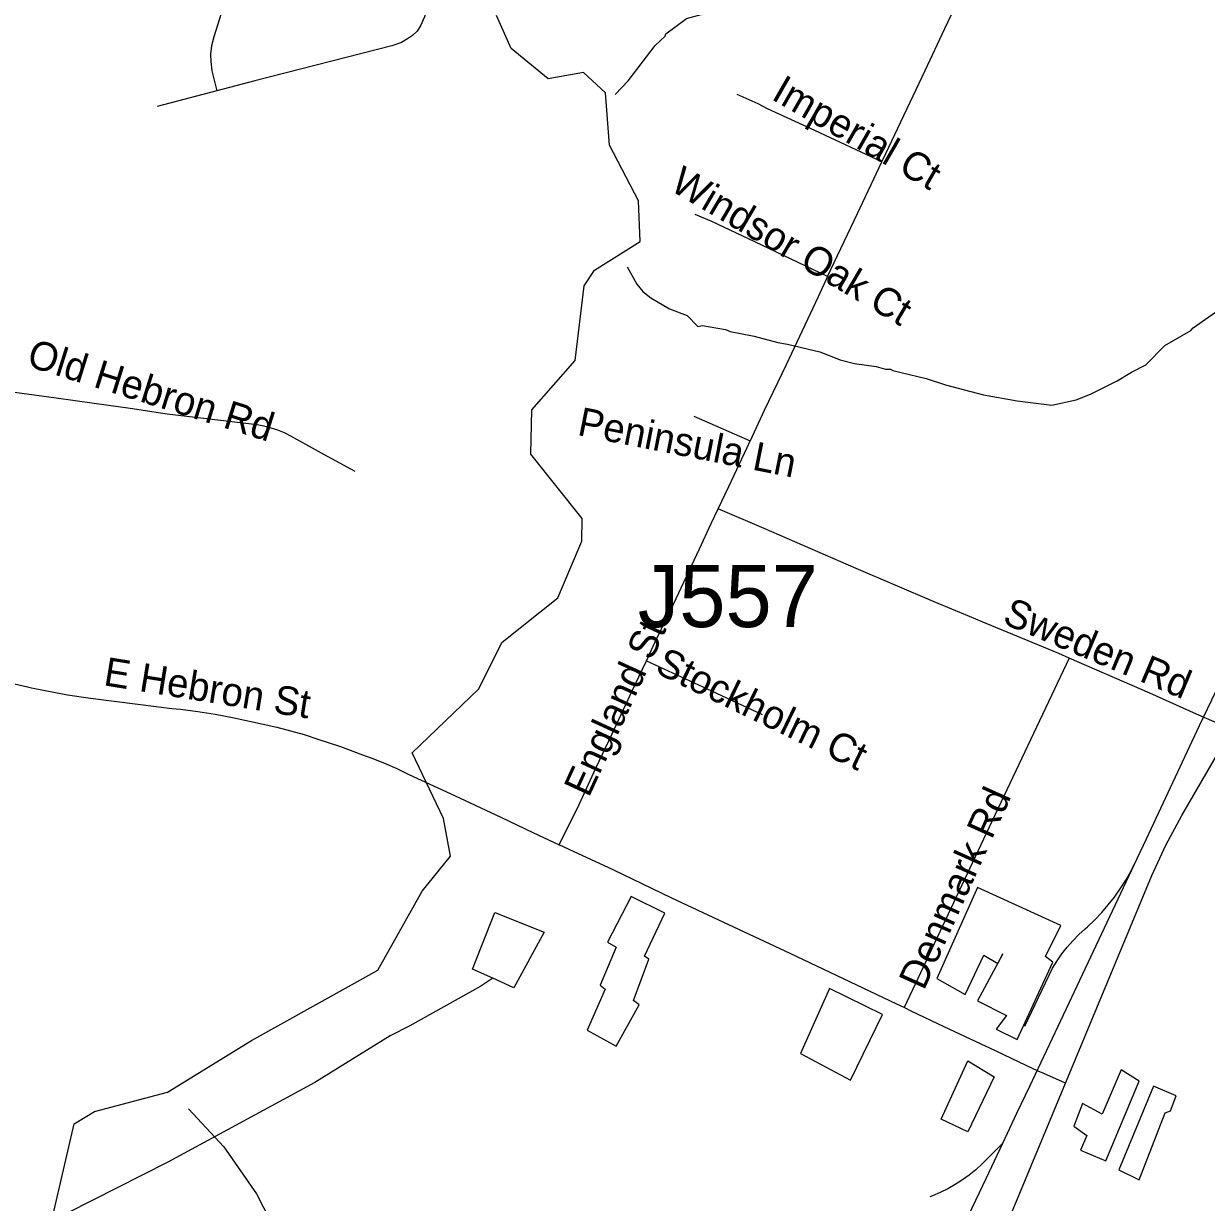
# Model space of a CAD drawing. Extents: x 1383679 to 1536984, y 460658 to 651027.
# Drawn here: x 1434871 to 1438807, y 505300 to 509221 of the extents above; entities that cross this region are included whole.
import ezdxf

# ---------------------------------------------------------------- set-up
doc = ezdxf.new("R2010")
doc.units = 0
for name, color, linetype in [('Exist Cultural Warehouse Building Footprint', 7, 'Continuous'), ('Exist Hydrographic Creek Single Shore', 7, 'Continuous'), ('Exist Hydrographic Misc Water Feature', 7, 'Continuous'), ('Exist Railroad Mainline', 7, 'Continuous'), ('Exist Railroad Spur', 7, 'Continuous'), ('Exist Road Non-System Structure Non-Sys Other Number Label', 7, 'Continuous'), ('Exist Road Non-System Type 51', 7, 'Continuous'), ('Exist Road Non-System Type 51 Label', 7, 'Continuous'), ('Exist Road Secondary Type 51 Attributed', 7, 'Continuous'), ('Exist Utilities Electrical Transmission Line', 7, 'Continuous')]:
    doc.layers.add(name, color=color, linetype=linetype)

msp = doc.modelspace()

# ---------------------------------------------------------------- linework, layer by layer
at = {"layer": 'Exist Cultural Warehouse Building Footprint'}
for points in [[(1438045.4, 506347.1), (1437910.2, 506044.9), (1438004.3, 505991), (1438067.1, 506122.2), (1438113, 506094.1), (1438129.9, 506126.9), (1438045.4, 505969.9), (1438142, 505920.8), (1438108.2, 505876.3), (1438178.2, 505841.1), (1438296.5, 506098.8), (1438272.4, 506117.5), (1438323.1, 506220.6), (1438045.4, 506347.1)], [(1436893.6, 506317.8), (1436813.9, 506165.5), (1436842.9, 506149.1), (1436789.8, 506022.7), (1436806.7, 506008.6), (1436746.3, 505872.7), (1436842.9, 505818.9), (1436920.2, 505957.1), (1436900.9, 505971.1), (1436951.6, 506109.3), (1436937.1, 506118.7), (1437004.7, 506261.6), (1436893.6, 506317.8)], [(1437552.8, 506010.9), (1437456.2, 505795.4), (1437622.8, 505706.4), (1437729.1, 505924.3), (1437552.8, 506010.9)], [(1438014, 505770.8), (1438100.9, 505717), (1438014, 505534.3), (1437924.7, 505576.4), (1438014, 505770.8)], [(1438523.5, 505740.4), (1438460.7, 505592.8), (1438395.5, 505628), (1438366.5, 505553), (1438410, 505522.5), (1438388.3, 505473.4), (1438472.8, 505438.2), (1438583.8, 505702.9), (1438523.5, 505740.4)], [(1438632.1, 505686.5), (1438516.2, 505407.8), (1438583.8, 505375), (1438670.8, 505597.5), (1438687.7, 505604.5), (1438707, 505653.7), (1438632.1, 505686.5)]]:
    msp.add_lwpolyline(points, dxfattribs=at)
at = {"layer": 'Exist Hydrographic Creek Single Shore'}
for points in [[(1435629.4, 505837.9), (1436050.4, 506072.3), (1436197.4, 506335.2), (1436291.4, 506451.5), (1436268.3, 506576.7), (1436164.4, 506795.4), (1436385.3, 507007.6), (1436463.3, 507163.6), (1436649.3, 507310.8), (1436728.4, 507499.6), (1436730.3, 507575.1), (1436559.4, 507788.6), (1436562.4, 507936.2), (1436706.3, 508100.7), (1436736.4, 508349.6), (1436771.3, 508401.4), (1436923.4, 508496.8), (1436917.3, 508631.5), (1436821.4, 508817.3), (1436807.4, 508991.5), (1436734.4, 509058.7), (1436616.4, 509038.1), (1436493.4, 509139), (1436445.4, 509248.2)], [(1434147.4, 502952.9), (1434216.4, 503076.2), (1434511.3, 503264), (1434606.4, 503419.6), (1434826.3, 503599), (1434942.3, 503987.2), (1434920.3, 504148.6), (1434758.3, 504368.4), (1434752.4, 504509.8), (1434912.3, 505015.3), (1435039.3, 505560.9), (1435107.3, 505602.2), (1435350.3, 505666.2), (1435629.4, 505837.9)]]:
    msp.add_lwpolyline(points, dxfattribs=at)
at = {"layer": 'Exist Hydrographic Misc Water Feature'}
for points in [[(1436839.9, 508986.1), (1436882.6, 509030.9), (1436973.1, 509148.8), (1437005.8, 509180.1), (1437008, 509188), (1437077.1, 509238.4), (1437126.5, 509252.5), (1437133.5, 509257.2), (1437201.5, 509259.6), (1437281.8, 509269.8), (1437353.8, 509268.2), (1437361.9, 509272), (1437393.9, 509271.3), (1437466.5, 509297.7)], [(1436879.8, 508411.9), (1436911.9, 508354.6), (1436931.4, 508330.1), (1436959, 508309.5), (1437020.2, 508272.1), (1437079.6, 508250.8), (1437114.9, 508214.1), (1437131, 508217.7), (1437206.7, 508204), (1437222.6, 508197.6), (1437302.2, 508181.9), (1437381.8, 508160.1), (1437413.7, 508155.4), (1437521.1, 508129), (1437588.6, 508103.4), (1437636.6, 508090.7), (1437708.1, 508080.8), (1437739.9, 508072.1), (1437755.9, 508071.7), (1437763.8, 508067.5), (1437875.3, 508041), (1437938.8, 508019.6), (1438065.9, 507986.3), (1438177.8, 507966.6), (1438293.4, 507951.7), (1438373.8, 507969.8), (1438422.3, 507988.8), (1438511.2, 508032.7), (1438557.9, 508061.7), (1438606.5, 508086.6), (1438669.8, 508151.1), (1438756.2, 508200.4), (1438763.1, 508209), (1438909.4, 508311.7)], [(1435419.9, 505610.7), (1435537.6, 505484.3), (1435646.6, 505327.9), (1435692.9, 505237.5), (1435713.6, 505173.1), (1435718.8, 505132.8)]]:
    msp.add_lwpolyline(points, dxfattribs=at)
at = {"layer": 'Exist Railroad Mainline'}
for points in [[(1438577.1, 506443.4), (1438608.2, 506509.1), (1438785.1, 506885.7), (1438839.3, 506999)], [(1438130.3, 505496.6), (1438177.1, 505596.2), (1438220.4, 505686.7), (1438314.3, 505885.9), (1438577.1, 506443.4)], [(1437824.5, 504851.1), (1437925.8, 505066), (1437989.1, 505200.8), (1438052.6, 505332), (1438075, 505379.3), (1438130.3, 505496.6)]]:
    msp.add_lwpolyline(points, dxfattribs=at)
at = {"layer": 'Exist Railroad Spur'}
for points in [[(1438203.7, 505885.4), (1438295.6, 506078.4), (1438310.7, 506102.7), (1438327, 506126.1), (1438344.7, 506148.6), (1438363.5, 506170), (1438383.5, 506190.4), (1438404.6, 506209.7), (1438412.4, 506216.3), (1438436.5, 506239.5), (1438459.4, 506263.8), (1438481.2, 506289.2), (1438501.7, 506315.6), (1438521, 506342.9), (1438539, 506371.1), (1438555.6, 506400.1), (1438570.8, 506429.9), (1438577.1, 506443.4)], [(1438130.3, 505496.6), (1438061.6, 505427.3), (1438040.6, 505408.3), (1438018.6, 505390.5), (1437995.6, 505374), (1437971.7, 505358.8), (1437947, 505344.9), (1437921.6, 505332.4), (1437895.5, 505321.4), (1437886.9, 505318.1)]]:
    msp.add_lwpolyline(points, dxfattribs=at)
at = {"layer": 'Exist Road Non-System Type 51'}
for p, q in [((1435514.2, 508997.6), (1435315.5, 508945.5)), ((1437102, 507915.2), (1437289.1, 507833.1))]:
    msp.add_line(p, q, dxfattribs=at)
for points in [[(1437727.1, 508761.5), (1437740.5, 508790), (1437871.1, 509066), (1437937.2, 509205.8), (1437971.7, 509277.4), (1437997.8, 509335.8), (1438003.4, 509348.5), (1438029.6, 509414.4), (1438050.4, 509470.6), (1438069.8, 509527.3), (1438075, 509544.1), (1438087.6, 509584.6), (1438089, 509589.1), (1438105.3, 509647.8), (1438120.1, 509706.7), (1438133.4, 509766.1), (1438139.5, 509795.6), (1438150, 509849.5), (1438158.9, 509903.4), (1438166.3, 509957.5), (1438170.2, 509994.3), (1438175.7, 510053.7), (1438179.5, 510113.2), (1438180.7, 510137.6)], [(1436172.9, 509414.4), (1436187.4, 509385.3), (1436203.9, 509353.2), (1436211.8, 509328.8), (1436215.2, 509301), (1436213.5, 509273.2), (1436204.9, 509244.5), (1436193.5, 509216.7), (1436180.5, 509196.7), (1436164.9, 509181.9), (1436149.1, 509170.6), (1436129.1, 509158.4), (1436097, 509148), (1435640.6, 509030.7), (1435514.2, 508997.6)], [(1435536.4, 509281.3), (1435522.9, 509237.6), (1435503.6, 509177.5), (1435496.8, 509147.4), (1435492.9, 509120.4), (1435493.6, 509095.8), (1435497.5, 509064.2), (1435514.2, 508997.6)], [(1437727.1, 508761.5), (1437504.8, 508865.8), (1437347.1, 508938.4), (1437315.6, 508955), (1437245.9, 508985.3)], [(1437547.1, 508379.8), (1437646.2, 508589.3), (1437727.1, 508761.5)], [(1437547.1, 508379.8), (1437305.1, 508495.9), (1437161.7, 508563.2), (1437106.2, 508586.6)], [(1437547.1, 508379.8), (1437515.2, 508312.5), (1437408.6, 508086.2), (1437335.9, 507934.5), (1437289.1, 507833.1)], [(1434418.5, 508045.1), (1434560, 508028.4), (1434684.8, 508014.1), (1434840.9, 507994.9), (1434979, 507976), (1435105.5, 507958.4), (1435225.3, 507941.6), (1435348.7, 507923.5), (1435563.9, 507897.8), (1435647.8, 507887.3), (1435670.9, 507882.8), (1435693.7, 507876.9), (1435716, 507869.5), (1435737.8, 507860.6), (1435759.1, 507850.3), (1435769.4, 507844.7), (1435871.8, 507788.5), (1435973.7, 507732.2)], [(1437182.9, 507606.9), (1437217.9, 507681.2), (1437278.9, 507810.9), (1437289.1, 507833.1)], [(1436943.6, 507101.8), (1436972.2, 507162), (1437033.9, 507290.2), (1437120.9, 507473.9), (1437159.8, 507557.9), (1437182.9, 507606.9)], [(1438350.5, 507110.7), (1438316.5, 507125.4), (1438075, 507225.3), (1438061.3, 507231), (1438019, 507249.1), (1437901.8, 507297.5), (1437642.1, 507409), (1437335.4, 507542.2), (1437182.9, 507606.9)], [(1436653.8, 506488.7), (1436720.1, 506623.6), (1436775.2, 506744.3), (1436829.7, 506858), (1436905.1, 507020.5), (1436943.6, 507101.8)], [(1436943.6, 507101.8), (1437160.3, 507001.8), (1437329.3, 506923)], [(1438350.5, 507110.7), (1438075, 506526.7), (1437801.8, 505947.5)], [(1438891.9, 506873.2), (1438775, 506923.9), (1438619.9, 506994.1), (1438350.5, 507110.7)], [(1434811.8, 507032), (1434883.6, 507014.6), (1434897.2, 507011.4), (1435017.5, 506987.9), (1435093.2, 506977.1), (1435250.7, 506957.4), (1435364.4, 506943.2), (1435393.1, 506940.1), (1435450.9, 506932.6), (1435508.4, 506923.5), (1435565.7, 506912.9), (1435622.7, 506900.8), (1435713.7, 506880.6), (1435759.6, 506869), (1435805.1, 506855.9), (1435850.2, 506841.3), (1435925.1, 506816), (1435999.4, 506789.2), (1436029.8, 506778), (1436071.6, 506761.2), (1436112.8, 506742.9), (1436153.3, 506723.2), (1436290.5, 506659.9), (1436459.2, 506580.8), (1436565.3, 506529.9), (1436653.8, 506488.7)], [(1437801.8, 505947.5), (1437777.7, 505959.3), (1437422.5, 506127.2), (1437201.6, 506231.3), (1437028.2, 506312.2), (1436832.9, 506405.9), (1436686.9, 506473.4), (1436653.8, 506488.7)], [(1438338.5, 505695.8), (1438267.1, 505728.4), (1438248, 505736.1), (1438207.6, 505755.1), (1438084.5, 505813.6), (1438075, 505818), (1437935.3, 505883.6), (1437827.3, 505935), (1437801.8, 505947.5)]]:
    msp.add_lwpolyline(points, dxfattribs=at)
at = {"layer": 'Exist Road Secondary Type 51 Attributed'}
msp.add_lwpolyline([(1436993, 502816.1), (1437150.7, 503120.6), (1437187.1, 503180.9), (1437556.4, 503863), (1437848.5, 504484), (1438077.1, 505066), (1438625.7, 506386.7), (1438672.8, 506488.3), (1438725.4, 506587.2), (1438981.4, 507026.5)], dxfattribs=at)
at = {"layer": 'Exist Utilities Electrical Transmission Line'}
for points in [[(1436432.8, 506046.1), (1436365.4, 506075.5), (1436439.2, 506264.1), (1436604, 506198.9), (1436502.2, 506012.9), (1436432.8, 506046.1)], [(1436432.8, 506046.1), (1436392.3, 506018.9), (1436155.9, 505886.9), (1436091.5, 505854.1), (1435840.3, 505698.7), (1435351.1, 505433), (1434850, 505179.4), (1434441.9, 504978.1), (1434128.7, 504814.5), (1433934.7, 504718.6), (1433511.5, 504857.4), (1433096.4, 504996), (1432732.8, 505113.5), (1432390.6, 504998.6), (1431947.4, 504841.8)]]:
    msp.add_lwpolyline(points, dxfattribs=at)

# ---------------------------------------------------------------- texts
at = {"layer": 'Exist Road Non-System Structure Non-Sys Other Number Label'}
msp.add_text('J557', height=206.69, dxfattribs=at).set_placement((1436915.1, 507213.6))
at = {"layer": 'Exist Road Non-System Type 51 Label'}
for s, rotation, p in [('Imperial Ct', 330.0869, (1437355.9, 508971.9)), ('Windsor Oak Ct', 329.4344, (1437018, 508669.8)), ('Old Hebron Rd', 342.5827, (1434877.1, 508083.7)), ('Peninsula Ln', 348.8376, (1436710.9, 507853)), ('Sweden Rd', 337.1961, (1438124.9, 507227.3)), ('England St', 65.3033, (1436752, 506643.7)), ('Stockholm Ct', 334.1562, (1436968.4, 507064)), ('E Hebron St', 350.7741, (1435134.1, 507020.5)), ('Denmark Rd', 65.7721, (1437867.2, 506001.7))]:
    msp.add_text(s, height=95, rotation=rotation, dxfattribs=at).set_placement(p)

doc.saveas('drawing.dxf')
